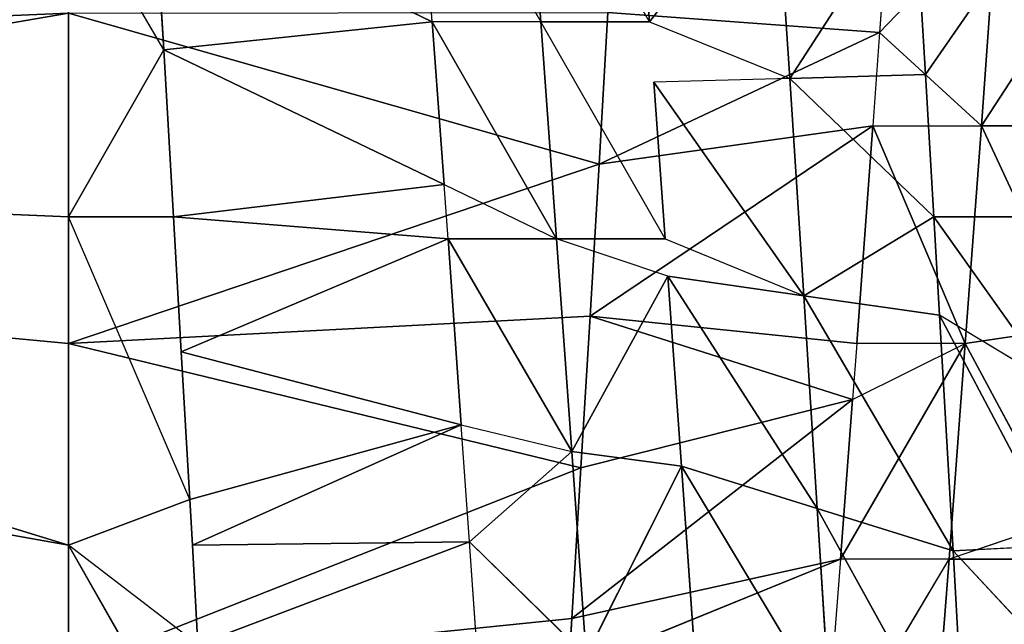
# Model space of a CAD drawing. Extents: x 0 to 40, y 0 to 81.9.
# Tile 432 of 623: x 29.83 to 30.624, y 74.469 to 74.956. Entities that reach past the tile are written whole.
import ezdxf

# ---------------------------------------------------------------- set-up
doc = ezdxf.new("R2010")
doc.units = 0
doc.header["$LTSCALE"] = 25.4
doc.layers.get('0').update_dxf_attribs({"color": 13, "linetype": 'CONTINUOUS'})

# ---------------------------------------------------------------- blocks, each defined once
blk = doc.blocks.new('ICE-TUBE-LED-S-8118_STL')
at = {"color": 0}
for p, q in [((74.85184, -7.76354, 47.91897), (75.02953, -6.76354, 46.93488)), ((74.85184, -7.76354, 47.91897), (75.02953, -6.76354, 46.93488)), ((75.01423, -7.76354, 44.05871), (75.10863, -6.76354, 45.05424)), ((75.01423, -7.76354, 44.05871), (75.10863, -6.76354, 45.05424)), ((75.11636, -7.76354, 47.94828), (75.15839, -6.76354, 46.94916)), ((75.11636, -7.76354, 47.94828), (75.15839, -6.76354, 46.94916)), ((74.85184, -7.76354, 47.91897), (74.59377, -7.76354, 47.85392)), ((74.85184, -7.76354, 47.91897), (74.59377, -7.76354, 47.85392)), ((74.65813, -7.87432, 47.87368), (74.85184, -7.76354, 47.91897)), ((74.65813, -7.87432, 47.87368), (74.85184, -7.76354, 47.91897)), ((74.91414, -8.17646, 44.07082), (74.7516, -7.76354, 44.10186)), ((74.7516, -7.76354, 44.10186), (75.01423, -7.76354, 44.05871)), ((74.91414, -8.17646, 44.07082), (74.7516, -7.76354, 44.10186)), ((74.79292, -8.16909, 44.09261), (74.7516, -7.76354, 44.10186)), ((74.79292, -8.16909, 44.09261), (74.7516, -7.76354, 44.10186)), ((74.7516, -7.76354, 44.10186), (75.01423, -7.76354, 44.05871)), ((74.77187, -7.86796, 47.9028), (74.85184, -7.76354, 47.91897)), ((74.8886, -7.86134, 47.92525), (74.85184, -7.76354, 47.91897)), ((75.11636, -7.76354, 47.94828), (74.85184, -7.76354, 47.91897)), ((75.11636, -7.76354, 47.94828), (74.85184, -7.76354, 47.91897)), ((74.8886, -7.86134, 47.92525), (75.11636, -7.76354, 47.94828)), ((74.91414, -8.17646, 44.07082), (75.01423, -7.76354, 44.05871)), ((74.91414, -8.17646, 44.07082), (75.01423, -7.76354, 44.05871)), ((75.03634, -8.1838, 44.05674), (75.01423, -7.76354, 44.05871)), ((75.03634, -8.1838, 44.05674), (75.01423, -7.76354, 44.05871)), ((75.01423, -7.76354, 44.05871), (75.15879, -8.19107, 44.0504)), ((75.01423, -7.76354, 44.05871), (75.15879, -8.19107, 44.0504)), ((75.01423, -7.76354, 44.05871), (75.28028, -7.76354, 44.05172)), ((75.01423, -7.76354, 44.05871), (75.28028, -7.76354, 44.05172)), ((75.11636, -7.8482, 47.94828), (75.11636, -7.76354, 47.94828)), ((75.25076, -7.84031, 47.9493), (75.11636, -7.76354, 47.94828)), ((75.25076, -7.84031, 47.9493), (75.11636, -7.76354, 47.94828)), ((75.38242, -7.76354, 47.94129), (75.11636, -7.76354, 47.94828)), ((75.38242, -7.76354, 47.94129), (75.11636, -7.76354, 47.94828)), ((75.28028, -7.76354, 44.05172), (75.15879, -8.19107, 44.0504)), ((75.28028, -7.76354, 44.05172), (75.15879, -8.19107, 44.0504)), ((75.25076, -7.84031, 47.9493), (75.38242, -7.76354, 47.94129)), ((75.25076, -7.84031, 47.9493), (75.38242, -7.83248, 47.94129)), ((75.38242, -7.83248, 47.94129), (75.27323, -8.05666, 47.56933)), ((75.38242, -7.83248, 47.94129), (75.27323, -8.05666, 47.56933)), ((75.11636, -7.8482, 47.94828), (75.25076, -7.84031, 47.9493)), ((75.11636, -7.8482, 47.94828), (75.25076, -7.84031, 47.9493)), ((75.25076, -7.84031, 47.9493), (75.14223, -8.06623, 47.57011)), ((75.25076, -7.84031, 47.9493), (75.14223, -8.06623, 47.57011)), ((75.25076, -7.84031, 47.9493), (75.27323, -8.05666, 47.56933)), ((75.25076, -7.84031, 47.9493), (75.27323, -8.05666, 47.56933)), ((75.00775, -7.8545, 47.94067), (75.11636, -7.8482, 47.94828)), ((75.11636, -7.8482, 47.94828), (75.09853, -8.06939, 47.56794)), ((75.11636, -7.8482, 47.94828), (75.09853, -8.06939, 47.56794)), ((75.14223, -8.06623, 47.57011), (75.11636, -7.8482, 47.94828)), ((75.14223, -8.06623, 47.57011), (75.11636, -7.8482, 47.94828)), ((74.8886, -7.86134, 47.92525), (75.00775, -7.8545, 47.94067)), ((75.00775, -7.8545, 47.94067), (74.94878, -8.08009, 47.55117)), ((75.00775, -7.8545, 47.94067), (74.94878, -8.08009, 47.55117)), ((75.00775, -7.8545, 47.94067), (75.09853, -8.06939, 47.56794)), ((75.00775, -7.8545, 47.94067), (75.09853, -8.06939, 47.56794)), ((74.77187, -7.86796, 47.9028), (74.85184, -7.86343, 47.91897)), ((74.77187, -7.86796, 47.9028), (74.85473, -8.08671, 47.53308)), ((74.77187, -7.86796, 47.9028), (74.85473, -8.08671, 47.53308)), ((74.85184, -7.86343, 47.91897), (74.8886, -7.86134, 47.92525)), ((74.85184, -7.86343, 47.91897), (74.85473, -8.08671, 47.53308)), ((74.85184, -7.86343, 47.91897), (74.85473, -8.08671, 47.53308)), ((74.8886, -7.86134, 47.92525), (74.94878, -8.08009, 47.55117)), ((74.8886, -7.86134, 47.92525), (74.94878, -8.08009, 47.55117)), ((75.44835, -8.04363, 47.55109), (75.27323, -8.14416, 47.56933)), ((75.27323, -8.05666, 47.56933), (75.09853, -8.15689, 47.56794)), ((75.27323, -8.05666, 47.56933), (75.09853, -8.15689, 47.56794)), ((75.14223, -8.06623, 47.57011), (75.27323, -8.05666, 47.56933)), ((75.14223, -8.06623, 47.57011), (75.27323, -8.05666, 47.56933)), ((75.27323, -8.05666, 47.56933), (75.33923, -8.05178, 47.56478)), ((75.27323, -8.14416, 47.56933), (75.27323, -8.05666, 47.56933)), ((75.09853, -8.06939, 47.56794), (75.14223, -8.06623, 47.57011)), ((75.14223, -8.06623, 47.57011), (75.09853, -8.15689, 47.56794)), ((75.09853, -8.06939, 47.56794), (74.92741, -8.1691, 47.54758)), ((75.09853, -8.06939, 47.56794), (74.92741, -8.1691, 47.54758)), ((74.94878, -8.08009, 47.55117), (75.09853, -8.06939, 47.56794)), ((74.94878, -8.08009, 47.55117), (75.09853, -8.06939, 47.56794)), ((75.09853, -8.06939, 47.56794), (75.09853, -8.15689, 47.56794)), ((74.85473, -8.08671, 47.53308), (74.94878, -8.08009, 47.55117)), ((74.94878, -8.08009, 47.55117), (74.92741, -8.1691, 47.54758)), ((74.76279, -8.09309, 47.50954), (74.85473, -8.08671, 47.53308)), ((74.76279, -8.18059, 47.50954), (74.85473, -8.08671, 47.53308)), ((74.92741, -8.1691, 47.54758), (74.85473, -8.08671, 47.53308)), ((75.27323, -8.23166, 47.56933), (75.44835, -8.13113, 47.55109)), ((75.09853, -8.24439, 47.56794), (75.27323, -8.14416, 47.56933)), ((75.27323, -8.23166, 47.56933), (75.27323, -8.14416, 47.56933)), ((74.92741, -8.1691, 47.54758), (75.09853, -8.15689, 47.56794)), ((74.92741, -8.1691, 47.54758), (75.09853, -8.15689, 47.56794)), ((75.06845, -8.24656, 47.56573), (75.09853, -8.15689, 47.56794)), ((75.09853, -8.24439, 47.56794), (75.09853, -8.15689, 47.56794)), ((74.79292, -8.16909, 44.09261), (74.75162, -8.16656, 44.10186)), ((74.75162, -8.16656, 44.10186), (74.84056, -8.38548, 44.47016)), ((74.75162, -8.16656, 44.10186), (74.84056, -8.38548, 44.47016)), ((74.79292, -8.16909, 44.09261), (74.75162, -8.16656, 44.10186)), ((74.92741, -8.1691, 47.54758), (74.76279, -8.18059, 47.50954)), ((74.92741, -8.1691, 47.54758), (74.76279, -8.18059, 47.50954)), ((74.91414, -8.17646, 44.07082), (74.79292, -8.16909, 44.09261)), ((74.79292, -8.16909, 44.09261), (74.84056, -8.38548, 44.47016)), ((74.79292, -8.16909, 44.09261), (74.84056, -8.38548, 44.47016)), ((74.79292, -8.16909, 44.09261), (74.96935, -8.39521, 44.44566)), ((74.79292, -8.16909, 44.09261), (74.96935, -8.39521, 44.44566)), ((74.91414, -8.17646, 44.07082), (74.79292, -8.16909, 44.09261)), ((74.91557, -8.25744, 47.54546), (74.92741, -8.1691, 47.54758)), ((74.91557, -8.25744, 47.54546), (74.92741, -8.1691, 47.54758)), ((75.06845, -8.24656, 47.56573), (74.92741, -8.1691, 47.54758)), ((75.06845, -8.24656, 47.56573), (74.92741, -8.1691, 47.54758)), ((75.03634, -8.1838, 44.05674), (74.91414, -8.17646, 44.07082)), ((74.91414, -8.17646, 44.07082), (74.96935, -8.39521, 44.44566)), ((74.91414, -8.17646, 44.07082), (74.96935, -8.39521, 44.44566)), ((75.03634, -8.1838, 44.05674), (74.91414, -8.17646, 44.07082)), ((74.91557, -8.25744, 47.54546), (74.76279, -8.18059, 47.50954)), ((74.91557, -8.25744, 47.54546), (74.76279, -8.18059, 47.50954)), ((74.96935, -8.39521, 44.44566), (75.03634, -8.1838, 44.05674)), ((74.96935, -8.39521, 44.44566), (75.03634, -8.1838, 44.05674)), ((75.01427, -8.39857, 44.4397), (75.03634, -8.1838, 44.05674)), ((75.01427, -8.39857, 44.4397), (75.03634, -8.1838, 44.05674)), ((75.15879, -8.19107, 44.0504), (75.03634, -8.1838, 44.05674)), ((75.18961, -8.41152, 44.42891), (75.03634, -8.1838, 44.05674)), ((75.15879, -8.19107, 44.0504), (75.03634, -8.1838, 44.05674)), ((75.18961, -8.41152, 44.42891), (75.03634, -8.1838, 44.05674)), ((75.28076, -8.19823, 44.05174), (75.15879, -8.19107, 44.0504)), ((75.26474, -8.41698, 44.43029), (75.15879, -8.19107, 44.0504)), ((75.28076, -8.19823, 44.05174), (75.15879, -8.19107, 44.0504)), ((75.18961, -8.41152, 44.42891), (75.15879, -8.19107, 44.0504)), ((75.26474, -8.41698, 44.43029), (75.15879, -8.19107, 44.0504)), ((75.18961, -8.41152, 44.42891), (75.15879, -8.19107, 44.0504)), ((75.26474, -8.41698, 44.43029), (75.28076, -8.19823, 44.05174)), ((75.26474, -8.41698, 44.43029), (75.28076, -8.19823, 44.05174)), ((75.27323, -8.23166, 47.56933), (75.38191, -8.22361, 47.56035)), ((75.27323, -8.23166, 47.56933), (75.22782, -8.3446, 47.76031)), ((75.05279, -8.35593, 47.75453), (75.22465, -8.23523, 47.57089)), ((75.05279, -8.35593, 47.75453), (75.22465, -8.23523, 47.57089)), ((75.09853, -8.24439, 47.56794), (75.22465, -8.23523, 47.57089)), ((75.22782, -8.3446, 47.76031), (75.22465, -8.23523, 47.57089)), ((75.06845, -8.24656, 47.56573), (74.88148, -8.36681, 47.73181)), ((75.06845, -8.24656, 47.56573), (74.88148, -8.36681, 47.73181)), ((74.91557, -8.25744, 47.54546), (75.06845, -8.24656, 47.56573)), ((74.91557, -8.25744, 47.54546), (75.06845, -8.24656, 47.56573)), ((75.09853, -8.24439, 47.56794), (75.05279, -8.35593, 47.75453)), ((75.06845, -8.24656, 47.56573), (75.05279, -8.35593, 47.75453)), ((74.91557, -8.25744, 47.54546), (74.71619, -8.3771, 47.69325)), ((74.91557, -8.25744, 47.54546), (74.71619, -8.3771, 47.69325)), ((74.76279, -8.26809, 47.50954), (74.91557, -8.25744, 47.54546)), ((74.76279, -8.26809, 47.50954), (74.91557, -8.25744, 47.54546)), ((74.88148, -8.36681, 47.73181), (74.91557, -8.25744, 47.54546)), ((74.88148, -8.36681, 47.73181), (74.91557, -8.25744, 47.54546)), ((75.22782, -8.3446, 47.76031), (75.40405, -8.33298, 47.7485)), ((75.22782, -8.3446, 47.76031), (75.40405, -8.33298, 47.7485)), ((75.22782, -8.3446, 47.76031), (75.05279, -8.35593, 47.75453)), ((75.22782, -8.3446, 47.76031), (75.05279, -8.35593, 47.75453)), ((75.11636, -8.4607, 47.94828), (75.22782, -8.3446, 47.76031)), ((75.11636, -8.4607, 47.94828), (75.22782, -8.3446, 47.76031)), ((75.231, -8.45398, 47.94973), (75.22782, -8.3446, 47.76031)), ((75.231, -8.45398, 47.94973), (75.22782, -8.3446, 47.76031)), ((75.05279, -8.35593, 47.75453), (74.84738, -8.47619, 47.91816)), ((75.05279, -8.35593, 47.75453), (74.84738, -8.47619, 47.91816)), ((74.88148, -8.36681, 47.73181), (75.05279, -8.35593, 47.75453)), ((74.88148, -8.36681, 47.73181), (75.05279, -8.35593, 47.75453)), ((75.03712, -8.46531, 47.94333), (75.05279, -8.35593, 47.75453)), ((75.03712, -8.46531, 47.94333), (75.05279, -8.35593, 47.75453)), ((75.11636, -8.4607, 47.94828), (75.05279, -8.35593, 47.75453)), ((75.11636, -8.4607, 47.94828), (75.05279, -8.35593, 47.75453)), ((74.88148, -8.36681, 47.73181), (74.66431, -8.48648, 47.87545)), ((74.88148, -8.36681, 47.73181), (74.66431, -8.48648, 47.87545)), ((74.71619, -8.3771, 47.69325), (74.88148, -8.36681, 47.73181)), ((74.71619, -8.3771, 47.69325), (74.88148, -8.36681, 47.73181)), ((74.88148, -8.36681, 47.73181), (74.84738, -8.47619, 47.91816)), ((74.88148, -8.36681, 47.73181), (74.84738, -8.47619, 47.91816)), ((74.67178, -8.37248, 44.51974), (74.84056, -8.47298, 44.47016)), ((74.84056, -8.38548, 44.47016), (74.77539, -8.38049, 44.48688)), ((74.96935, -8.39521, 44.44566), (74.84056, -8.38548, 44.47016)), ((74.84056, -8.47298, 44.47016), (74.84056, -8.38548, 44.47016)), ((74.84056, -8.38548, 44.47016), (75.01427, -8.48607, 44.4397)), ((74.84056, -8.38548, 44.47016), (75.01427, -8.48607, 44.4397)), ((74.96935, -8.39521, 44.44566), (74.84056, -8.38548, 44.47016)), ((75.01427, -8.39857, 44.4397), (74.96935, -8.39521, 44.44566)), ((74.96935, -8.39521, 44.44566), (75.01427, -8.48607, 44.4397)), ((75.18961, -8.41152, 44.42891), (75.01427, -8.39857, 44.4397)), ((75.01427, -8.48607, 44.4397), (75.01427, -8.39857, 44.4397)), ((75.18961, -8.41152, 44.42891), (75.01427, -8.39857, 44.4397)), ((75.26474, -8.41698, 44.43029), (75.18961, -8.41152, 44.42891)), ((75.18961, -8.41152, 44.42891), (75.18961, -8.49902, 44.42891)), ((75.18961, -8.49902, 44.42891), (75.26474, -8.41698, 44.43029)), ((75.36333, -8.42408, 44.43757), (75.26474, -8.41698, 44.43029)), ((75.26474, -8.41698, 44.43029), (75.36333, -8.51157, 44.43757)), ((75.38242, -8.44498, 47.94129), (75.231, -8.45398, 47.94973)), ((75.38242, -8.44498, 47.94129), (75.231, -8.45398, 47.94973)), ((75.231, -8.45398, 47.94973), (75.11636, -8.4607, 47.94828)), ((75.34741, -8.53457, 47.94429), (75.231, -8.45398, 47.94973)), ((74.98248, -8.55596, 47.93801), (75.11636, -8.4607, 47.94828)), ((75.11636, -8.4607, 47.94828), (75.03712, -8.46531, 47.94333)), ((75.11636, -8.4607, 47.94828), (75.11636, -8.5482, 47.94828)), ((75.03712, -8.46531, 47.94333), (74.84738, -8.47619, 47.91816)), ((75.03712, -8.46531, 47.94333), (74.84738, -8.47619, 47.91816)), ((74.85184, -8.56343, 47.91897), (75.03712, -8.46531, 47.94333)), ((74.85184, -8.56343, 47.91897), (75.03712, -8.46531, 47.94333)), ((74.98248, -8.55596, 47.93801), (75.03712, -8.46531, 47.94333)), ((74.84738, -8.47619, 47.91816), (74.66431, -8.48648, 47.87545)), ((74.84738, -8.47619, 47.91816), (74.66431, -8.48648, 47.87545)), ((74.74763, -8.56932, 47.8972), (74.84738, -8.47619, 47.91816)), ((75.01427, -8.48607, 44.4397), (74.84056, -8.47298, 44.47016)), ((74.84056, -8.56048, 44.47016), (74.84056, -8.47298, 44.47016)), ((74.87134, -8.56282, 44.46329), (74.84056, -8.47298, 44.47016)), ((75.01427, -8.48607, 44.4397), (74.84056, -8.47298, 44.47016)), ((74.85184, -8.56343, 47.91897), (74.84738, -8.47619, 47.91816)), ((74.87134, -8.56282, 44.46329), (75.01427, -8.48607, 44.4397)), ((74.87134, -8.56282, 44.46329), (75.01427, -8.48607, 44.4397)), ((75.01427, -8.48607, 44.4397), (75.18961, -8.49902, 44.42891)), ((75.02747, -8.57456, 44.4382), (75.01427, -8.48607, 44.4397)), ((75.01427, -8.48607, 44.4397), (75.18961, -8.49902, 44.42891)), ((75.02747, -8.57456, 44.4382), (75.01427, -8.48607, 44.4397)), ((75.02747, -8.57456, 44.4382), (75.18961, -8.49902, 44.42891)), ((75.02747, -8.57456, 44.4382), (75.18961, -8.49902, 44.42891)), ((75.36333, -8.51157, 44.43757), (75.18961, -8.49902, 44.42891)), ((75.18961, -8.58652, 44.42891), (75.18961, -8.49902, 44.42891)), ((75.18961, -8.49902, 44.42891), (75.34074, -8.59746, 44.43536)), ((75.18961, -8.49902, 44.42891), (75.34074, -8.59746, 44.43536)), ((75.36333, -8.51157, 44.43757), (75.18961, -8.49902, 44.42891)), ((75.18961, -8.58652, 44.42891), (75.18961, -8.49902, 44.42891))]:
    blk.add_line(p, q, dxfattribs=at)
mesh = blk.add_polyface(dxfattribs=at)
corners = [(81.99833, 18.65613, 0), (32.39832, 18.53461, 0), (32.39832, 18.65613, 0), (33.41051, 17.76106, 0), (34.4478, 16.85461, 0), (35.42089, 15.87956, 0), (36.32527, 14.84046, 0), (37.15673, 13.74214, 0), (37.91139, 12.58971, 0), (38.58575, 11.38851, 0), (39.17668, 10.14416, 0), (39.68142, 8.86242, 0), (40.09764, 7.54925, 0), (40.42338, 6.21078, 0), (40.65715, 4.85321, 0), (40.79784, 3.48288, 0), (40.84481, 2.10613, 0), (81.99833, -14.44387, 0), (33.41051, -13.5488, 0), (32.39832, -14.44387, 0), (32.39832, -14.32234, 0), (34.4478, -12.64234, 0), (35.42089, -11.6673, 0), (36.32527, -10.6282, 0), (37.15673, -9.52987, 0), (37.91139, -8.37744, 0), (38.58575, -7.17625, 0), (39.17668, -5.93189, 0), (39.68142, -4.65015, 0), (40.09764, -3.33699, 0), (40.42338, -1.99851, 0), (40.65715, -0.64095, 0), (40.79784, 0.72939, 0)]
mesh.append_faces([[corners[k] for k in face] for face in [(0, 1, 2), (18, 19, 20)]], dxfattribs={"vtx0": -1, "color": 0})
mesh.append_faces([[corners[k] for k in face] for face in [(1, 0, 3), (3, 0, 4), (4, 0, 5), (5, 0, 6), (6, 0, 7), (7, 0, 8), (8, 0, 9), (9, 0, 10), (10, 0, 11), (11, 0, 12), (12, 0, 13), (13, 0, 14), (14, 0, 15), (15, 0, 16), (19, 18, 17)]], dxfattribs={"vtx0": -1, "vtx1": -1, "color": 0})
mesh.append_faces([[corners[k] for k in face] for face in [(16, 0, 17), (17, 18, 21), (17, 21, 22), (17, 22, 23), (17, 23, 24), (17, 24, 25), (17, 25, 26), (17, 26, 27), (17, 27, 28), (17, 28, 29), (17, 29, 30), (17, 30, 31), (17, 31, 32), (17, 32, 16)]], dxfattribs={"vtx0": -1, "vtx2": -1, "color": 0})
mesh = blk.add_polyface(dxfattribs=at)
corners = [(81.99833, -14.44387, 92), (32.39832, -14.32234, 92), (32.39832, -14.44387, 92), (33.41051, -13.5488, 92), (34.4478, -12.64234, 92), (35.42089, -11.6673, 92), (36.32527, -10.6282, 92), (37.15673, -9.52987, 92), (37.91139, -8.37744, 92), (38.58575, -7.17625, 92), (39.17668, -5.93189, 92), (39.68142, -4.65015, 92), (40.09764, -3.33699, 92), (40.42338, -1.99851, 92), (40.65715, -0.64095, 92), (40.79784, 0.72939, 92), (40.84481, 2.10613, 92), (33.41051, 17.76106, 92), (32.39832, 18.65613, 92), (32.39832, 18.53461, 92), (81.99833, 18.65613, 92), (34.4478, 16.85461, 92), (35.42089, 15.87956, 92), (36.32527, 14.84046, 92), (37.15673, 13.74214, 92), (37.91139, 12.58971, 92), (38.58575, 11.38851, 92), (39.17668, 10.14416, 92), (39.68142, 8.86242, 92), (40.09764, 7.54925, 92), (40.42338, 6.21078, 92), (40.65715, 4.85321, 92), (40.79784, 3.48288, 92)]
mesh.append_faces([[corners[k] for k in face] for face in [(0, 1, 2), (17, 18, 19)]], dxfattribs={"vtx0": -1, "color": 0})
mesh.append_faces([[corners[k] for k in face] for face in [(1, 0, 3), (3, 0, 4), (4, 0, 5), (5, 0, 6), (6, 0, 7), (7, 0, 8), (8, 0, 9), (9, 0, 10), (10, 0, 11), (11, 0, 12), (12, 0, 13), (13, 0, 14), (14, 0, 15), (15, 0, 16), (18, 17, 20), (20, 16, 0)]], dxfattribs={"vtx0": -1, "vtx1": -1, "color": 0})
mesh.append_faces([[corners[k] for k in face] for face in [(20, 17, 21), (20, 21, 22), (20, 22, 23), (20, 23, 24), (20, 24, 25), (20, 25, 26), (20, 26, 27), (20, 27, 28), (20, 28, 29), (20, 29, 30), (20, 30, 31), (20, 31, 32), (20, 32, 16)]], dxfattribs={"vtx0": -1, "vtx2": -1, "color": 0})
mesh = blk.add_polyface(dxfattribs=at)
corners = [(82.19833, -12.64387, 2), (64.19833, 16.85613, 2), (64.19833, -12.64387, 2), (82.19833, 16.85613, 2)]
mesh.append_faces([[corners[k] for k in face] for face in [(0, 1, 2), (1, 0, 3)]], dxfattribs={"vtx0": -1, "color": 0})
mesh = blk.add_polyface(dxfattribs=at)
corners = [(64.19833, 16.85613, 90), (82.19833, -12.64387, 90), (64.19833, -12.64387, 90), (82.19833, 16.85613, 90)]
mesh.append_faces([[corners[k] for k in face] for face in [(0, 1, 2), (1, 0, 3)]], dxfattribs={"vtx0": -1, "color": 0})
mesh = blk.add_polyface(dxfattribs=at)
corners = [(74.25606, -7.76354, 44.29277), (74.8568, -6.76354, 45.11351), (74.4973, -7.76354, 44.18037), (74.73927, -6.76354, 45.16827)]
mesh.append_faces([[corners[k] for k in face] for face in [(0, 1, 2), (1, 0, 3)]], dxfattribs={"vtx0": -1, "color": 0})
mesh = blk.add_polyface(dxfattribs=at)
corners = [(74.34695, -7.76354, 47.75433), (74.90379, -6.76354, 46.90319), (74.78355, -6.76354, 46.85467), (74.59377, -7.76354, 47.85392)]
mesh.append_faces([[corners[k] for k in face] for face in [(0, 1, 2), (1, 0, 3)]], dxfattribs={"vtx0": -1, "color": 0})
mesh = blk.add_polyface(dxfattribs=at)
corners = [(74.4973, -7.76354, 44.18037), (74.98069, -6.76354, 45.07526), (74.7516, -7.76354, 44.10186), (74.8568, -6.76354, 45.11351)]
mesh.append_faces([[corners[k] for k in face] for face in [(0, 1, 2), (1, 0, 3)]], dxfattribs={"vtx0": -1, "color": 0})
mesh = blk.add_polyface(dxfattribs=at)
corners = [(74.59377, -7.76354, 47.85392), (75.02953, -6.76354, 46.93488), (74.90379, -6.76354, 46.90319), (74.85184, -7.76354, 47.91897)]
mesh.append_faces([[corners[k] for k in face] for face in [(0, 1, 2), (1, 0, 3)]], dxfattribs={"vtx0": -1, "color": 0})
mesh = blk.add_polyface(dxfattribs=at)
corners = [(74.7516, -7.76354, 44.10186), (75.10863, -6.76354, 45.05424), (75.01423, -7.76354, 44.05871), (74.98069, -6.76354, 45.07526)]
mesh.append_faces([[corners[k] for k in face] for face in [(0, 1, 2), (1, 0, 3)]], dxfattribs={"vtx0": -1, "color": 0})
mesh = blk.add_polyface(dxfattribs=at)
corners = [(74.85184, -7.76354, 47.91897), (75.15839, -6.76354, 46.94916), (75.02953, -6.76354, 46.93488), (75.11636, -7.76354, 47.94828)]
mesh.append_faces([[corners[k] for k in face] for face in [(0, 1, 2), (1, 0, 3)]], dxfattribs={"vtx0": -1, "color": 0})
mesh = blk.add_polyface(dxfattribs=at)
corners = [(75.10863, -6.76354, 45.05424), (75.28028, -7.76354, 44.05172), (75.01423, -7.76354, 44.05871), (75.23825, -6.76354, 45.05084)]
mesh.append_faces([[corners[k] for k in face] for face in [(0, 1, 2), (1, 0, 3)]], dxfattribs={"vtx0": -1, "color": 0})
mesh = blk.add_polyface(dxfattribs=at)
corners = [(75.38242, -7.76354, 47.94129), (75.15839, -6.76354, 46.94916), (75.11636, -7.76354, 47.94828), (75.28801, -6.76354, 46.94576)]
mesh.append_faces([[corners[k] for k in face] for face in [(0, 1, 2), (1, 0, 3)]], dxfattribs={"vtx0": -1, "color": 0})
mesh = blk.add_polyface(dxfattribs=at)
corners = [(75.23825, -6.76354, 45.05084), (75.54481, -7.76354, 44.08103), (75.28028, -7.76354, 44.05172), (75.36713, -6.76354, 45.06512)]
mesh.append_faces([[corners[k] for k in face] for face in [(0, 1, 2), (1, 0, 3)]], dxfattribs={"vtx0": -1, "color": 0})
mesh = blk.add_polyface(dxfattribs=at)
corners = [(74.85184, -7.76354, 47.91897), (74.59377, -7.76354, 47.85392), (74.65813, -7.87432, 47.87368)]
mesh.append_faces([[corners[k] for k in face] for face in [(0, 1, 2)]], dxfattribs={"color": 0})
mesh = blk.add_polyface(dxfattribs=at)
corners = [(74.85184, -7.76354, 47.91897), (74.65813, -7.87432, 47.87368), (74.77187, -7.86796, 47.9028)]
mesh.append_faces([[corners[k] for k in face] for face in [(0, 1, 2)]], dxfattribs={"color": 0})
mesh = blk.add_polyface(dxfattribs=at)
corners = [(75.01423, -7.76354, 44.05871), (74.91414, -8.17646, 44.07082), (74.7516, -7.76354, 44.10186)]
mesh.append_faces([[corners[k] for k in face] for face in [(0, 1, 2)]], dxfattribs={"color": 0})
mesh = blk.add_polyface(dxfattribs=at)
corners = [(74.91414, -8.17646, 44.07082), (74.79292, -8.16909, 44.09261), (74.7516, -7.76354, 44.10186)]
mesh.append_faces([[corners[k] for k in face] for face in [(0, 1, 2)]], dxfattribs={"color": 0})
mesh = blk.add_polyface(dxfattribs=at)
corners = [(74.79292, -8.16909, 44.09261), (74.75162, -8.16656, 44.10186), (74.7516, -7.76354, 44.10186)]
mesh.append_faces([[corners[k] for k in face] for face in [(0, 1, 2)]], dxfattribs={"color": 0})
mesh = blk.add_polyface(dxfattribs=at)
corners = [(75.11636, -7.76354, 47.94828), (74.85184, -7.76354, 47.91897), (74.8886, -7.86134, 47.92525)]
mesh.append_faces([[corners[k] for k in face] for face in [(0, 1, 2)]], dxfattribs={"color": 0})
mesh = blk.add_polyface(dxfattribs=at)
corners = [(75.03634, -8.1838, 44.05674), (74.91414, -8.17646, 44.07082), (75.01423, -7.76354, 44.05871)]
mesh.append_faces([[corners[k] for k in face] for face in [(0, 1, 2)]], dxfattribs={"color": 0})
mesh = blk.add_polyface(dxfattribs=at)
corners = [(75.15879, -8.19107, 44.0504), (75.03634, -8.1838, 44.05674), (75.01423, -7.76354, 44.05871)]
mesh.append_faces([[corners[k] for k in face] for face in [(0, 1, 2)]], dxfattribs={"color": 0})
mesh = blk.add_polyface(dxfattribs=at)
corners = [(75.28028, -7.76354, 44.05172), (75.15879, -8.19107, 44.0504), (75.01423, -7.76354, 44.05871)]
mesh.append_faces([[corners[k] for k in face] for face in [(0, 1, 2)]], dxfattribs={"color": 0})
mesh = blk.add_polyface(dxfattribs=at)
corners = [(75.25076, -7.84031, 47.9493), (75.11636, -7.76354, 47.94828), (75.11636, -7.8482, 47.94828)]
mesh.append_faces([[corners[k] for k in face] for face in [(0, 1, 2)]], dxfattribs={"color": 0})
mesh = blk.add_polyface(dxfattribs=at)
corners = [(75.38242, -7.76354, 47.94129), (75.11636, -7.76354, 47.94828), (75.25076, -7.84031, 47.9493)]
mesh.append_faces([[corners[k] for k in face] for face in [(0, 1, 2)]], dxfattribs={"color": 0})
mesh = blk.add_polyface(dxfattribs=at)
corners = [(75.28076, -8.19823, 44.05174), (75.15879, -8.19107, 44.0504), (75.28028, -7.76354, 44.05172)]
mesh.append_faces([[corners[k] for k in face] for face in [(0, 1, 2)]], dxfattribs={"color": 0})
mesh = blk.add_polyface(dxfattribs=at)
corners = [(75.25076, -7.84031, 47.9493), (75.27323, -8.05666, 47.56933), (75.38242, -7.83248, 47.94129)]
mesh.append_faces([[corners[k] for k in face] for face in [(0, 1, 2)]], dxfattribs={"color": 0})
mesh = blk.add_polyface(dxfattribs=at)
corners = [(75.38242, -7.83248, 47.94129), (75.27323, -8.05666, 47.56933), (75.33923, -8.05178, 47.56478)]
mesh.append_faces([[corners[k] for k in face] for face in [(0, 1, 2)]], dxfattribs={"color": 0})
mesh = blk.add_polyface(dxfattribs=at)
corners = [(75.25076, -7.84031, 47.9493), (75.11636, -7.8482, 47.94828), (75.14223, -8.06623, 47.57011)]
mesh.append_faces([[corners[k] for k in face] for face in [(0, 1, 2)]], dxfattribs={"color": 0})
mesh = blk.add_polyface(dxfattribs=at)
corners = [(75.25076, -7.84031, 47.9493), (75.14223, -8.06623, 47.57011), (75.27323, -8.05666, 47.56933)]
mesh.append_faces([[corners[k] for k in face] for face in [(0, 1, 2)]], dxfattribs={"color": 0})
mesh = blk.add_polyface(dxfattribs=at)
corners = [(75.11636, -7.8482, 47.94828), (75.00775, -7.8545, 47.94067), (75.09853, -8.06939, 47.56794)]
mesh.append_faces([[corners[k] for k in face] for face in [(0, 1, 2)]], dxfattribs={"color": 0})
mesh = blk.add_polyface(dxfattribs=at)
corners = [(75.11636, -7.8482, 47.94828), (75.09853, -8.06939, 47.56794), (75.14223, -8.06623, 47.57011)]
mesh.append_faces([[corners[k] for k in face] for face in [(0, 1, 2)]], dxfattribs={"color": 0})
mesh = blk.add_polyface(dxfattribs=at)
corners = [(75.00775, -7.8545, 47.94067), (74.8886, -7.86134, 47.92525), (74.94878, -8.08009, 47.55117)]
mesh.append_faces([[corners[k] for k in face] for face in [(0, 1, 2)]], dxfattribs={"color": 0})
mesh = blk.add_polyface(dxfattribs=at)
corners = [(75.00775, -7.8545, 47.94067), (74.94878, -8.08009, 47.55117), (75.09853, -8.06939, 47.56794)]
mesh.append_faces([[corners[k] for k in face] for face in [(0, 1, 2)]], dxfattribs={"color": 0})
mesh = blk.add_polyface(dxfattribs=at)
corners = [(74.77187, -7.86796, 47.9028), (74.76279, -8.09309, 47.50954), (74.85473, -8.08671, 47.53308)]
mesh.append_faces([[corners[k] for k in face] for face in [(0, 1, 2)]], dxfattribs={"color": 0})
mesh = blk.add_polyface(dxfattribs=at)
corners = [(74.85184, -7.86343, 47.91897), (74.77187, -7.86796, 47.9028), (74.85473, -8.08671, 47.53308)]
mesh.append_faces([[corners[k] for k in face] for face in [(0, 1, 2)]], dxfattribs={"color": 0})
mesh = blk.add_polyface(dxfattribs=at)
corners = [(74.94878, -8.08009, 47.55117), (74.85184, -7.86343, 47.91897), (74.85473, -8.08671, 47.53308), (74.8886, -7.86134, 47.92525)]
mesh.append_faces([[corners[k] for k in face] for face in [(0, 1, 2), (1, 0, 3)]], dxfattribs={"vtx0": -1, "color": 0})
mesh = blk.add_polyface(dxfattribs=at)
corners = [(75.44835, -8.13113, 47.55109), (75.27323, -8.14416, 47.56933), (75.27323, -8.23166, 47.56933), (75.44835, -8.04363, 47.55109)]
mesh.append_faces([[corners[k] for k in face] for face in [(0, 1, 2), (1, 0, 3)]], dxfattribs={"vtx0": -1, "color": 0})
mesh = blk.add_polyface(dxfattribs=at)
corners = [(75.27323, -8.14416, 47.56933), (75.09853, -8.15689, 47.56794), (75.09853, -8.24439, 47.56794), (75.27323, -8.05666, 47.56933)]
mesh.append_faces([[corners[k] for k in face] for face in [(0, 1, 2), (1, 0, 3)]], dxfattribs={"vtx0": -1, "color": 0})
mesh = blk.add_polyface(dxfattribs=at)
corners = [(75.27323, -8.05666, 47.56933), (75.14223, -8.06623, 47.57011), (75.09853, -8.15689, 47.56794)]
mesh.append_faces([[corners[k] for k in face] for face in [(0, 1, 2)]], dxfattribs={"color": 0})
mesh = blk.add_polyface(dxfattribs=at)
corners = [(75.09853, -8.06939, 47.56794), (74.92741, -8.1691, 47.54758), (75.09853, -8.15689, 47.56794)]
mesh.append_faces([[corners[k] for k in face] for face in [(0, 1, 2)]], dxfattribs={"color": 0})
mesh = blk.add_polyface(dxfattribs=at)
corners = [(75.09853, -8.06939, 47.56794), (74.94878, -8.08009, 47.55117), (74.92741, -8.1691, 47.54758)]
mesh.append_faces([[corners[k] for k in face] for face in [(0, 1, 2)]], dxfattribs={"color": 0})
mesh = blk.add_polyface(dxfattribs=at)
corners = [(74.92741, -8.1691, 47.54758), (74.85473, -8.08671, 47.53308), (74.76279, -8.18059, 47.50954)]
mesh.append_faces([[corners[k] for k in face] for face in [(0, 1, 2)]], dxfattribs={"color": 0})
mesh = blk.add_polyface(dxfattribs=at)
corners = [(75.09853, -8.15689, 47.56794), (74.92741, -8.1691, 47.54758), (75.06845, -8.24656, 47.56573)]
mesh.append_faces([[corners[k] for k in face] for face in [(0, 1, 2)]], dxfattribs={"color": 0})
mesh = blk.add_polyface(dxfattribs=at)
corners = [(74.77539, -8.38049, 44.48688), (74.75162, -8.16656, 44.10186), (74.84056, -8.38548, 44.47016)]
mesh.append_faces([[corners[k] for k in face] for face in [(0, 1, 2)]], dxfattribs={"color": 0})
mesh = blk.add_polyface(dxfattribs=at)
corners = [(74.84056, -8.38548, 44.47016), (74.75162, -8.16656, 44.10186), (74.79292, -8.16909, 44.09261)]
mesh.append_faces([[corners[k] for k in face] for face in [(0, 1, 2)]], dxfattribs={"color": 0})
mesh = blk.add_polyface(dxfattribs=at)
corners = [(74.92741, -8.1691, 47.54758), (74.76279, -8.18059, 47.50954), (74.91557, -8.25744, 47.54546)]
mesh.append_faces([[corners[k] for k in face] for face in [(0, 1, 2)]], dxfattribs={"color": 0})
mesh = blk.add_polyface(dxfattribs=at)
corners = [(74.84056, -8.38548, 44.47016), (74.79292, -8.16909, 44.09261), (74.96935, -8.39521, 44.44566)]
mesh.append_faces([[corners[k] for k in face] for face in [(0, 1, 2)]], dxfattribs={"color": 0})
mesh = blk.add_polyface(dxfattribs=at)
corners = [(74.96935, -8.39521, 44.44566), (74.79292, -8.16909, 44.09261), (74.91414, -8.17646, 44.07082)]
mesh.append_faces([[corners[k] for k in face] for face in [(0, 1, 2)]], dxfattribs={"color": 0})
mesh = blk.add_polyface(dxfattribs=at)
corners = [(75.06845, -8.24656, 47.56573), (74.92741, -8.1691, 47.54758), (74.91557, -8.25744, 47.54546)]
mesh.append_faces([[corners[k] for k in face] for face in [(0, 1, 2)]], dxfattribs={"color": 0})
mesh = blk.add_polyface(dxfattribs=at)
corners = [(74.96935, -8.39521, 44.44566), (74.91414, -8.17646, 44.07082), (75.03634, -8.1838, 44.05674)]
mesh.append_faces([[corners[k] for k in face] for face in [(0, 1, 2)]], dxfattribs={"color": 0})
mesh = blk.add_polyface(dxfattribs=at)
corners = [(74.91557, -8.25744, 47.54546), (74.76279, -8.18059, 47.50954), (74.76279, -8.26809, 47.50954)]
mesh.append_faces([[corners[k] for k in face] for face in [(0, 1, 2)]], dxfattribs={"color": 0})
mesh = blk.add_polyface(dxfattribs=at)
corners = [(74.96935, -8.39521, 44.44566), (75.03634, -8.1838, 44.05674), (75.01427, -8.39857, 44.4397)]
mesh.append_faces([[corners[k] for k in face] for face in [(0, 1, 2)]], dxfattribs={"color": 0})
mesh = blk.add_polyface(dxfattribs=at)
corners = [(75.01427, -8.39857, 44.4397), (75.03634, -8.1838, 44.05674), (75.18961, -8.41152, 44.42891)]
mesh.append_faces([[corners[k] for k in face] for face in [(0, 1, 2)]], dxfattribs={"color": 0})
mesh = blk.add_polyface(dxfattribs=at)
corners = [(75.18961, -8.41152, 44.42891), (75.03634, -8.1838, 44.05674), (75.15879, -8.19107, 44.0504)]
mesh.append_faces([[corners[k] for k in face] for face in [(0, 1, 2)]], dxfattribs={"color": 0})
mesh = blk.add_polyface(dxfattribs=at)
corners = [(75.26474, -8.41698, 44.43029), (75.15879, -8.19107, 44.0504), (75.28076, -8.19823, 44.05174)]
mesh.append_faces([[corners[k] for k in face] for face in [(0, 1, 2)]], dxfattribs={"color": 0})
mesh = blk.add_polyface(dxfattribs=at)
corners = [(75.26474, -8.41698, 44.43029), (75.18961, -8.41152, 44.42891), (75.15879, -8.19107, 44.0504)]
mesh.append_faces([[corners[k] for k in face] for face in [(0, 1, 2)]], dxfattribs={"color": 0})
mesh = blk.add_polyface(dxfattribs=at)
corners = [(75.36333, -8.42408, 44.43757), (75.26474, -8.41698, 44.43029), (75.28076, -8.19823, 44.05174)]
mesh.append_faces([[corners[k] for k in face] for face in [(0, 1, 2)]], dxfattribs={"color": 0})
mesh = blk.add_polyface(dxfattribs=at)
corners = [(75.27323, -8.23166, 47.56933), (75.40405, -8.33298, 47.7485), (75.38191, -8.22361, 47.56035), (75.22782, -8.3446, 47.76031)]
mesh.append_faces([[corners[k] for k in face] for face in [(0, 1, 2), (1, 0, 3)]], dxfattribs={"vtx0": -1, "color": 0})
mesh = blk.add_polyface(dxfattribs=at)
corners = [(75.05279, -8.35593, 47.75453), (75.22465, -8.23523, 47.57089), (75.09853, -8.24439, 47.56794)]
mesh.append_faces([[corners[k] for k in face] for face in [(0, 1, 2)]], dxfattribs={"color": 0})
mesh = blk.add_polyface(dxfattribs=at)
corners = [(75.22782, -8.3446, 47.76031), (75.22465, -8.23523, 47.57089), (75.05279, -8.35593, 47.75453)]
mesh.append_faces([[corners[k] for k in face] for face in [(0, 1, 2)]], dxfattribs={"color": 0})
mesh = blk.add_polyface(dxfattribs=at)
corners = [(75.05279, -8.35593, 47.75453), (75.06845, -8.24656, 47.56573), (74.88148, -8.36681, 47.73181)]
mesh.append_faces([[corners[k] for k in face] for face in [(0, 1, 2)]], dxfattribs={"color": 0})
mesh = blk.add_polyface(dxfattribs=at)
corners = [(74.88148, -8.36681, 47.73181), (75.06845, -8.24656, 47.56573), (74.91557, -8.25744, 47.54546)]
mesh.append_faces([[corners[k] for k in face] for face in [(0, 1, 2)]], dxfattribs={"color": 0})
mesh = blk.add_polyface(dxfattribs=at)
corners = [(74.88148, -8.36681, 47.73181), (74.91557, -8.25744, 47.54546), (74.71619, -8.3771, 47.69325)]
mesh.append_faces([[corners[k] for k in face] for face in [(0, 1, 2)]], dxfattribs={"color": 0})
mesh = blk.add_polyface(dxfattribs=at)
corners = [(74.71619, -8.3771, 47.69325), (74.91557, -8.25744, 47.54546), (74.76279, -8.26809, 47.50954)]
mesh.append_faces([[corners[k] for k in face] for face in [(0, 1, 2)]], dxfattribs={"color": 0})
mesh = blk.add_polyface(dxfattribs=at)
corners = [(75.22782, -8.3446, 47.76031), (75.38242, -8.44498, 47.94129), (75.40405, -8.33298, 47.7485), (75.231, -8.45398, 47.94973)]
mesh.append_faces([[corners[k] for k in face] for face in [(0, 1, 2), (1, 0, 3)]], dxfattribs={"vtx0": -1, "color": 0})
mesh = blk.add_polyface(dxfattribs=at)
corners = [(75.11636, -8.4607, 47.94828), (75.22782, -8.3446, 47.76031), (75.05279, -8.35593, 47.75453)]
mesh.append_faces([[corners[k] for k in face] for face in [(0, 1, 2)]], dxfattribs={"color": 0})
mesh = blk.add_polyface(dxfattribs=at)
corners = [(75.231, -8.45398, 47.94973), (75.22782, -8.3446, 47.76031), (75.11636, -8.4607, 47.94828)]
mesh.append_faces([[corners[k] for k in face] for face in [(0, 1, 2)]], dxfattribs={"color": 0})
mesh = blk.add_polyface(dxfattribs=at)
corners = [(75.03712, -8.46531, 47.94333), (75.05279, -8.35593, 47.75453), (74.84738, -8.47619, 47.91816)]
mesh.append_faces([[corners[k] for k in face] for face in [(0, 1, 2)]], dxfattribs={"color": 0})
mesh = blk.add_polyface(dxfattribs=at)
corners = [(74.84738, -8.47619, 47.91816), (75.05279, -8.35593, 47.75453), (74.88148, -8.36681, 47.73181)]
mesh.append_faces([[corners[k] for k in face] for face in [(0, 1, 2)]], dxfattribs={"color": 0})
mesh = blk.add_polyface(dxfattribs=at)
corners = [(75.11636, -8.4607, 47.94828), (75.05279, -8.35593, 47.75453), (75.03712, -8.46531, 47.94333)]
mesh.append_faces([[corners[k] for k in face] for face in [(0, 1, 2)]], dxfattribs={"color": 0})
mesh = blk.add_polyface(dxfattribs=at)
corners = [(74.84738, -8.47619, 47.91816), (74.88148, -8.36681, 47.73181), (74.66431, -8.48648, 47.87545)]
mesh.append_faces([[corners[k] for k in face] for face in [(0, 1, 2)]], dxfattribs={"color": 0})
mesh = blk.add_polyface(dxfattribs=at)
corners = [(74.66431, -8.48648, 47.87545), (74.88148, -8.36681, 47.73181), (74.71619, -8.3771, 47.69325)]
mesh.append_faces([[corners[k] for k in face] for face in [(0, 1, 2)]], dxfattribs={"color": 0})
mesh = blk.add_polyface(dxfattribs=at)
corners = [(74.84056, -8.47298, 44.47016), (74.67178, -8.45998, 44.51974), (74.67178, -8.37248, 44.51974), (74.84056, -8.56048, 44.47016)]
mesh.append_faces([[corners[k] for k in face] for face in [(0, 1, 2), (1, 0, 3)]], dxfattribs={"vtx0": -1, "color": 0})
mesh = blk.add_polyface(dxfattribs=at)
corners = [(75.01427, -8.48607, 44.4397), (74.84056, -8.47298, 44.47016), (74.84056, -8.38548, 44.47016)]
mesh.append_faces([[corners[k] for k in face] for face in [(0, 1, 2)]], dxfattribs={"color": 0})
mesh = blk.add_polyface(dxfattribs=at)
corners = [(75.01427, -8.48607, 44.4397), (74.84056, -8.38548, 44.47016), (74.96935, -8.39521, 44.44566)]
mesh.append_faces([[corners[k] for k in face] for face in [(0, 1, 2)]], dxfattribs={"color": 0})
mesh = blk.add_polyface(dxfattribs=at)
corners = [(75.18961, -8.41152, 44.42891), (75.01427, -8.48607, 44.4397), (75.01427, -8.39857, 44.4397), (75.18961, -8.49902, 44.42891)]
mesh.append_faces([[corners[k] for k in face] for face in [(0, 1, 2), (1, 0, 3)]], dxfattribs={"vtx0": -1, "color": 0})
mesh = blk.add_polyface(dxfattribs=at)
corners = [(75.36333, -8.51157, 44.43757), (75.18961, -8.49902, 44.42891), (75.26474, -8.41698, 44.43029)]
mesh.append_faces([[corners[k] for k in face] for face in [(0, 1, 2)]], dxfattribs={"color": 0})
mesh = blk.add_polyface(dxfattribs=at)
corners = [(75.38242, -8.44498, 47.94129), (75.231, -8.45398, 47.94973), (75.34741, -8.53457, 47.94429)]
mesh.append_faces([[corners[k] for k in face] for face in [(0, 1, 2)]], dxfattribs={"color": 0})
mesh = blk.add_polyface(dxfattribs=at)
corners = [(75.11636, -8.4607, 47.94828), (74.98248, -8.55596, 47.93801), (75.11636, -8.5482, 47.94828)]
mesh.append_faces([[corners[k] for k in face] for face in [(0, 1, 2)]], dxfattribs={"color": 0})
mesh = blk.add_polyface(dxfattribs=at)
corners = [(75.03712, -8.46531, 47.94333), (74.84738, -8.47619, 47.91816), (74.85184, -8.56343, 47.91897)]
mesh.append_faces([[corners[k] for k in face] for face in [(0, 1, 2)]], dxfattribs={"color": 0})
mesh = blk.add_polyface(dxfattribs=at)
corners = [(75.03712, -8.46531, 47.94333), (74.85184, -8.56343, 47.91897), (74.98248, -8.55596, 47.93801)]
mesh.append_faces([[corners[k] for k in face] for face in [(0, 1, 2)]], dxfattribs={"color": 0})
mesh = blk.add_polyface(dxfattribs=at)
corners = [(74.84738, -8.47619, 47.91816), (74.66431, -8.48648, 47.87545), (74.74763, -8.56932, 47.8972)]
mesh.append_faces([[corners[k] for k in face] for face in [(0, 1, 2)]], dxfattribs={"color": 0})
mesh = blk.add_polyface(dxfattribs=at)
corners = [(75.01427, -8.48607, 44.4397), (74.87134, -8.56282, 44.46329), (74.84056, -8.47298, 44.47016)]
mesh.append_faces([[corners[k] for k in face] for face in [(0, 1, 2)]], dxfattribs={"color": 0})
mesh = blk.add_polyface(dxfattribs=at)
corners = [(75.02747, -8.57456, 44.4382), (74.87134, -8.56282, 44.46329), (75.01427, -8.48607, 44.4397)]
mesh.append_faces([[corners[k] for k in face] for face in [(0, 1, 2)]], dxfattribs={"color": 0})
mesh = blk.add_polyface(dxfattribs=at)
corners = [(75.18961, -8.49902, 44.42891), (75.02747, -8.57456, 44.4382), (75.01427, -8.48607, 44.4397)]
mesh.append_faces([[corners[k] for k in face] for face in [(0, 1, 2)]], dxfattribs={"color": 0})
mesh = blk.add_polyface(dxfattribs=at)
corners = [(75.18961, -8.58652, 44.42891), (75.02747, -8.57456, 44.4382), (75.18961, -8.49902, 44.42891)]
mesh.append_faces([[corners[k] for k in face] for face in [(0, 1, 2)]], dxfattribs={"color": 0})
mesh = blk.add_polyface(dxfattribs=at)
corners = [(75.34074, -8.59746, 44.43536), (75.18961, -8.58652, 44.42891), (75.18961, -8.49902, 44.42891)]
mesh.append_faces([[corners[k] for k in face] for face in [(0, 1, 2)]], dxfattribs={"color": 0})
mesh = blk.add_polyface(dxfattribs=at)
corners = [(75.36333, -8.51157, 44.43757), (75.34074, -8.59746, 44.43536), (75.18961, -8.49902, 44.42891)]
mesh.append_faces([[corners[k] for k in face] for face in [(0, 1, 2)]], dxfattribs={"color": 0})

msp = doc.modelspace()

# ---------------------------------------------------------------- block references
at = {"color": 8, "rotation": 90.00000000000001}
msp.add_blockref('ICE-TUBE-LED-S-8118_STL', (22.10613, -0.3188, 254.70001), dxfattribs=at)

doc.saveas('drawing.dxf')
